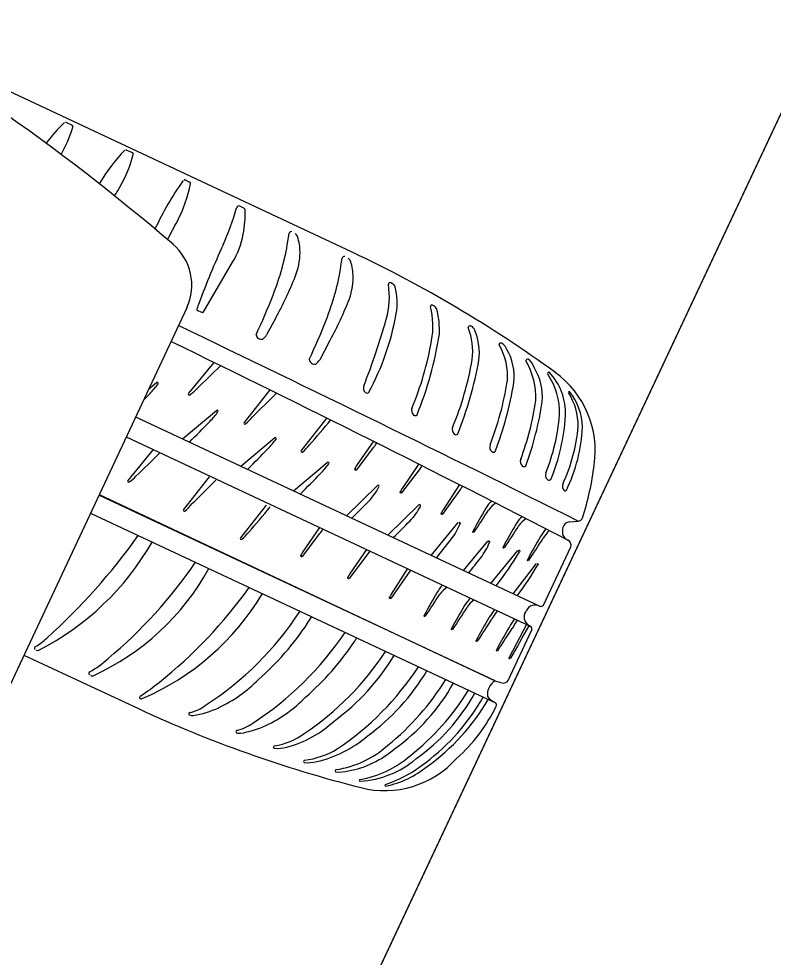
# Model space of a CAD drawing. Extents: x 14104283 to 14128447, y 8633203 to 8671666.
# Drawn here: x 14117738.16 to 14117742.85, y 8668599.84 to 8668605.67 of the extents above; entities that cross this region are included whole.
import ezdxf

# ---------------------------------------------------------------- set-up
doc = ezdxf.new("R2010")
doc.units = 0
for name, color, linetype in [('Cell', 7, 'Continuous'), ('Default', 7, 'Continuous'), ('Terrain', 7, 'Continuous')]:
    doc.layers.add(name, color=color, linetype=linetype)

msp = doc.modelspace()

# ---------------------------------------------------------------- linework, layer by layer
at = {"layer": 'Cell'}
for p, q in [((14117740.2353, 8668604.2231), (14117737.2638, 8668605.6153)), ((14117738.4592, 8668605.0287), (14117738.4946, 8668605.0114)), ((14117738.8334, 8668604.8573), (14117738.8695, 8668604.8414)), ((14117739.1967, 8668604.6724), (14117739.2244, 8668604.6589)), ((14117739.562, 8668604.497), (14117739.5364, 8668604.5095)), ((14117739.8346, 8668604.2901), (14117739.8421, 8668604.3409)), ((14117740.1645, 8668604.1355), (14117740.172, 8668604.1864)), ((14117739.3094, 8668603.8492), (14117739.4915, 8668604.16)), ((14117740.4856, 8668604.0273), (14117740.4737, 8668604.0336)), ((14117739.2066, 8668603.8778), (14117738.0169, 8668601.3383)), ((14117740.746, 8668603.8877), (14117740.7341, 8668603.894)), ((14117739.2749, 8668603.86), (14117739.2948, 8668603.8519)), ((14117739.2951, 8668603.8518), (14117739.304, 8668603.8477)), ((14117739.7606, 8668603.8159), (14117739.7028, 8668603.7093)), ((14117740.9815, 8668603.7587), (14117740.9695, 8668603.765)), ((14117739.6375, 8668603.7099), (14117739.6375, 8668603.7099)), ((14117739.6794, 8668603.6823), (14117739.6794, 8668603.6823)), ((14117740.0905, 8668603.6613), (14117740.0327, 8668603.5547)), ((14117741.1734, 8668603.6515), (14117741.1615, 8668603.6578)), ((14117739.3748, 8668603.5378), (14117739.2172, 8668603.3466)), ((14117739.9674, 8668603.5553), (14117739.9674, 8668603.5553)), ((14117740.0093, 8668603.5278), (14117740.0093, 8668603.5278)), ((14117741.3286, 8668603.5577), (14117741.3286, 8668603.5577)), ((14117738.9697, 8668603.3721), (14117739.0193, 8668603.4138)), ((14117739.7225, 8668603.3685), (14117739.5634, 8668603.1657)), ((14117739.1806, 8668603.0632), (14117739.391, 8668603.2397)), ((14117738.8889, 8668603.1998), (14117741.3992, 8668602.0238)), ((14117740.0767, 8668603.1938), (14117739.9175, 8668602.991)), ((14117738.8305, 8668603.075), (14117741.3404, 8668601.8992)), ((14117739.5419, 8668602.8939), (14117739.7522, 8668603.0704)), ((14117740.261, 8668602.8697), (14117740.3696, 8668603.0124)), ((14117740.3668, 8668603.0496), (14117740.2618, 8668602.8969)), ((14117738.9977, 8668602.9962), (14117738.8401, 8668602.805)), ((14117739.8694, 8668602.7405), (14117740.0797, 8668602.917)), ((14117740.6493, 8668602.9076), (14117740.5443, 8668602.7549)), ((14117739.3455, 8668602.8269), (14117739.1863, 8668602.6241)), ((14117740.5435, 8668602.7277), (14117740.6521, 8668602.8704)), ((14117740.1988, 8668602.5861), (14117740.3911, 8668602.7738)), ((14117740.9004, 8668602.7804), (14117740.7993, 8668602.6226)), ((14117740.7985, 8668602.5955), (14117740.9031, 8668602.7431)), ((14117739.6996, 8668602.6522), (14117739.5405, 8668602.4494)), ((14117740.4566, 8668602.4654), (14117740.6489, 8668602.653)), ((14117741.104, 8668602.6766), (14117741.104, 8668602.6766)), ((14117738.6089, 8668602.6021), (14117741.1257, 8668601.423)), ((14117740.7261, 8668602.3391), (14117740.8939, 8668602.5435)), ((14117741.2922, 8668602.5798), (14117741.2922, 8668602.5798)), ((14117741.5842, 8668602.5476), (14117741.6389, 8668602.5523)), ((14117739.926, 8668602.3323), (14117740.0346, 8668602.475)), ((14117740.0318, 8668602.5122), (14117739.9268, 8668602.3595)), ((14117741.437, 8668602.5052), (14117741.437, 8668602.5052)), ((14117740.9263, 8668602.2454), (14117741.0767, 8668602.4286)), ((14117740.3238, 8668602.3759), (14117740.2188, 8668602.2231)), ((14117741.0963, 8668602.1657), (14117741.2641, 8668602.3701)), ((14117741.4224, 8668602.0302), (14117741.5921, 8668602.3924)), ((14117740.5783, 8668602.2569), (14117740.4772, 8668602.0991)), ((14117741.2344, 8668602.101), (14117741.3802, 8668602.2885)), ((14117741.1286, 8668602.1506), (14117741.1286, 8668602.1506)), ((14117740.9693, 8668602.073), (14117740.9693, 8668602.073)), ((14117741.3527, 8668602.0284), (14117741.3527, 8668602.0284)), ((14117741.1186, 8668602.0031), (14117741.1186, 8668602.0031)), ((14117741.3174, 8668601.9099), (14117741.2098, 8668601.7052)), ((14117741.2423, 8668601.9452), (14117741.2423, 8668601.9452)), ((14117741.3075, 8668601.9318), (14117741.3075, 8668601.9318)), ((14117741.2034, 8668601.5628), (14117741.3507, 8668601.8771)), ((14117738.1958, 8668601.7203), (14117738.9067, 8668601.3872)), ((14117738.2705, 8668601.7512), (14117738.2705, 8668601.7512)), ((14117738.2877, 8668601.7506), (14117738.2877, 8668601.7506)), ((14117740.4951, 8668601.7184), (14117740.4951, 8668601.7184)), ((14117740.6991, 8668601.6229), (14117740.6991, 8668601.6229)), ((14117738.6096, 8668601.594), (14117738.6096, 8668601.594)), ((14117738.6261, 8668601.5921), (14117738.6261, 8668601.5921)), ((14117740.8636, 8668601.5458), (14117740.8636, 8668601.5458)), ((14117741.1233, 8668601.5601), (14117741.1233, 8668601.5601)), ((14117740.9964, 8668601.4836), (14117740.9964, 8668601.4836)), ((14117738.9131, 8668601.4518), (14117738.9131, 8668601.4518)), ((14117738.9214, 8668601.4674), (14117738.9214, 8668601.4674)), ((14117738.9296, 8668601.4499), (14117738.9296, 8668601.4499)), ((14117741.0799, 8668601.4444), (14117741.0799, 8668601.4444)), ((14117741.1257, 8668601.423), (14117741.1257, 8668601.423)), ((14117739.8281, 8668601.1472), (14117739.8281, 8668601.1472)), ((14117740.0152, 8668601.0582), (14117740.0152, 8668601.0582)), ((14117740.2111, 8668601.0001), (14117740.2111, 8668601.0001))]:
    msp.add_line(p, q, dxfattribs=at)
for points in [[(14117741.4585, 8668603.4771), (14117741.4585, 8668603.4771), (14117741.4585, 8668603.4771)], [(14117741.5852, 8668603.3567), (14117741.5852, 8668603.3567), (14117741.5852, 8668603.3567)], [(14117738.6626, 8668602.7166), (14117741.1233, 8668601.5601), (14117738.6612, 8668602.7137)], [(14117740.218, 8668602.1959), (14117740.3467, 8668602.3647), (14117740.3467, 8668602.3647)], [(14117740.4764, 8668602.072), (14117740.5987, 8668602.2466), (14117740.5987, 8668602.2466)], [(14117741.308, 8668601.9791), (14117741.3124, 8668601.9884), (14117741.3167, 8668601.9977)], [(14117740.2842, 8668600.9359), (14117740.2842, 8668600.9359), (14117740.2842, 8668600.9359)], [(14117740.4436, 8668600.9058), (14117740.4436, 8668600.9058), (14117740.4436, 8668600.9058)]]:
    msp.add_lwpolyline(points, dxfattribs=at)
for centre, radius, start, end in [((14117730.0494, 8668593.6783), 13.9477, 49.42516, 60.95889), ((14117739.2117, 8668604.231), 1.1044, 133.74365, 142.72892), ((14117737.6731, 8668605.2564), 0.8652, 330.502, 342.77138), ((14117738.4536, 8668605.0231), 0.00792, 44.56903, 133.74365), ((14117738.4905, 8668605.0029), 0.00943, 342.77138, 63.92496), ((14117739.6172, 8668604.0903), 1.1044, 136.03297, 149.68129), ((14117738.0389, 8668605.0533), 0.8652, 328.75318, 345.0607), ((14117738.828, 8668604.8515), 0.00792, 46.85835, 136.03297), ((14117738.8657, 8668604.8327), 0.00943, 345.0607, 66.21429), ((14117740.8267, 8668603.5149), 2.0069, 144.93849, 154.87323), ((14117738.3816, 8668604.8161), 0.8652, 332.50296, 348.81048), ((14117739.193, 8668604.6626), 0.0104, 69.16353, 150.20315), ((14117739.2211, 8668604.6501), 0.00943, 348.81048, 69.96407), ((14117735.1398, 8668606.8123), 4.2561, 328.24674, 328.75318), ((14117737.794, 8668605.0057), 1.7961, 335.80073, 343.58802), ((14117739.5319, 8668604.4948), 0.0154, 72.9333, 166.80826), ((14117738.8916, 8668604.4634), 0.6781, 349.10332, 2.0771), ((14117739.5563, 8668604.485), 0.0133, 12.8001, 64.34357), ((14117735.3738, 8668606.3817), 4.2561, 330.74545, 332.50296), ((14117739.8569, 8668604.3345), 0.0161, 84.54007, 156.33683), ((14117739.8585, 8668604.3073), 0.0388, 18.23817, 56.87394), ((14117739.014, 8668604.4398), 0.5535, 329.62836, 349.10332), ((14117738.5059, 8668604.4868), 1.3432, 344.32484, 351.57896), ((14117739.607, 8668604.2245), 0.3036, 359.73988, 18.23817), ((14117738.9047, 8668604.0192), 0.3333, 334.89759, 49.42516), ((14117744.9346, 8668601.7968), 6.0324, 155.80073, 159.51083), ((14117739.4971, 8668604.225), 0.4136, 337.85378, 359.73988), ((14117736.8453, 8668597.0654), 7.9199, 54.03551, 64.65673), ((14117740.1868, 8668604.1799), 0.0161, 84.54007, 156.33683), ((14117740.1884, 8668604.1528), 0.0388, 18.23817, 56.87394), ((14117739.9369, 8668604.0699), 0.3036, 359.73988, 18.23817), ((14117738.0403, 8668604.6174), 1.8268, 338.74709, 344.32484), ((14117738.8358, 8668604.3322), 1.3432, 344.32484, 351.57896), ((14117737.5171, 8668605.0308), 2.5513, 331.56276, 337.85378), ((14117739.827, 8668604.0704), 0.4136, 337.85378, 359.73988), ((14117739.962, 8668603.945), 0.5038, 344.06229, 8.91808), ((14117740.4695, 8668604.0246), 0.00986, 62.09642, 188.91808), ((14117740.4702, 8668603.9989), 0.0323, 14.97019, 61.39306), ((14117740.1301, 8668603.9079), 0.3844, 349.71426, 14.97019), ((14117736.1473, 8668605.3537), 3.8579, 334.78098, 338.74709), ((14117738.3702, 8668604.4629), 1.8268, 338.74709, 344.32484), ((14117741.2356, 8668603.1789), 2.0837, 159.51083, 160.63601), ((14117737.847, 8668604.8763), 2.5513, 331.56276, 337.85378), ((14117740.7299, 8668603.8851), 0.00986, 62.09642, 188.91808), ((14117740.2683, 8668603.7623), 0.4679, 349.22974, 15.02731), ((14117740.7048, 8668603.8425), 0.0612, 17.51462, 47.62911), ((14117739.277, 8668603.8673), 0.00755, 160.63601, 254.34009), ((14117739.3058, 8668603.8517), 0.00438, 245.71117, 324.90529), ((14117738.8795, 8668604.1349), 1.6553, 331.7943, 349.71426), ((14117740.1532, 8668603.7326), 0.6233, 358.26585, 11.87522), ((14117661.5283, 8668441.8696), 179.5456, 63.500801, 64.383267), ((14117736.4772, 8668605.1991), 3.8579, 334.78098, 338.74709), ((14117735.979, 8668605.0824), 4.6461, 338.67337, 344.06229), ((14117740.9654, 8668603.7561), 0.00986, 62.09642, 188.91808), ((14117740.9402, 8668603.7135), 0.0612, 17.51462, 47.62911), ((14117739.6721, 8668603.7169), 0.0353, 191.47395, 281.79401), ((14117739.6002, 8668603.7749), 0.1218, 310.55326, 327.42044), ((14117738.5428, 8668604.0627), 2.2605, 337.90625, 351.12155), ((14117740.5552, 8668603.6034), 0.428, 353.69648, 20.67318), ((14117740.6668, 8668603.5979), 0.3578, 352.77902, 21.99597), ((14117688.3445, 8668499.1743), 116.1721, 62.729092, 64.089198), ((14117738.7064, 8668604.0302), 2.0525, 337.73848, 350.02902), ((14117741.1573, 8668603.6489), 0.00986, 62.09642, 188.91808), ((14117740.816, 8668603.4538), 0.3839, 354.86617, 30.27164), ((14117741.0921, 8668603.5726), 0.1133, 26.62875, 44.15947), ((14117740.8985, 8668603.4493), 0.3425, 353.82307, 30.54791), ((14117740.002, 8668603.5624), 0.0353, 191.47395, 281.79401), ((14117739.9301, 8668603.6204), 0.1218, 310.55326, 327.42044), ((14117738.9591, 8668603.9118), 2.0525, 337.73848, 350.02902), ((14117738.7954, 8668603.9443), 2.2605, 337.90625, 350.02895), ((14117741.324, 8668603.549), 0.00986, 62.09642, 188.91808), ((14117740.9224, 8668603.3212), 0.4525, 357.41113, 30.00313), ((14117741.2586, 8668603.4698), 0.1124, 19.25268, 51.44108), ((14117732.8715, 8668610.0665), 9.2591, 313.6991, 314.98344), ((14117741.0636, 8668603.3232), 0.3527, 355.20571, 31.38992), ((14117741.4561, 8668603.4698), 0.00766, 71.73018, 213.07672), ((14117741.0911, 8668603.2251), 0.4318, 358.23112, 33.85904), ((14117741.1873, 8668603.221), 0.373, 357.69256, 43.35285), ((14117741.1439, 8668602.9898), 0.6003, 351.63919, 54.03551), ((14117739.0236, 8668603.4087), 0.00664, 323.49232, 129.99515), ((14117739.157, 8668603.7611), 2.0697, 339.17226, 350.50026), ((14117738.9929, 8668603.7929), 2.2781, 339.22588, 350.38557), ((14117738.5636, 8668603.7492), 0.579, 315.85901, 323.49232), ((14117739.0574, 8668603.5809), 0.2967, 304.67138, 315.3362), ((14117740.3416, 8668603.3792), 0.0372, 158.67337, 227.95247), ((14117740.327, 8668603.3631), 0.0155, 227.95247, 316.84336), ((14117741.5825, 8668603.3526), 0.00498, 56.50617, 201.18117), ((14117741.248, 8668603.1418), 0.3904, 359.7203, 32.35229), ((14117741.2937, 8668603.1267), 0.3713, 1.44314, 38.26751), ((14117732.3344, 8668609.7943), 9.2591, 315.49104, 315.85901), ((14117739.2223, 8668603.3423), 0.00664, 139.56296, 306.06579), ((14117733.2177, 8668609.8944), 9.2591, 313.6991, 315.00289), ((14117739.6362, 8668603.5497), 1.7559, 339.5503, 351.84984), ((14117739.4775, 8668603.5793), 1.9584, 339.57627, 351.61301), ((14117739.3952, 8668603.2346), 0.00664, 323.49232, 129.99515), ((14117740.6406, 8668603.2391), 0.0372, 158.67337, 227.95247), ((14117738.9352, 8668603.5751), 0.579, 315.85901, 323.49232), ((14117739.3302, 8668603.429), 0.3649, 311.56687, 321.18314), ((14117737.2739, 8668605.4596), 3.6314, 317.9107, 321.14654), ((14117740.626, 8668603.223), 0.0155, 227.95247, 316.84336), ((14117740.261, 8668603.3187), 1.2662, 338.35913, 355.15251), ((14117740.2782, 8668603.2929), 1.2847, 337.99547, 356.12161), ((14117732.7061, 8668609.6202), 9.2591, 314.73851, 315.85901), ((14117739.5684, 8668603.1614), 0.00664, 139.56296, 306.06579), ((14117740.8932, 8668603.1208), 0.0372, 158.67337, 227.95247), ((14117740.5439, 8668603.2402), 1.0991, 335.35582, 354.7682), ((14117740.6661, 8668603.1811), 0.9998, 334.16707, 357.41709), ((14117739.2965, 8668603.4058), 0.579, 315.85901, 323.49232), ((14117739.7565, 8668603.0653), 0.00664, 323.49232, 129.99515), ((14117740.8787, 8668603.1046), 0.0155, 227.95247, 316.84336), ((14117733.0674, 8668609.4509), 9.2591, 314.73851, 315.85901), ((14117739.6844, 8668603.2543), 0.3649, 311.56687, 321.18314), ((14117740.205, 8668603.1392), 0.2078, 322.36652, 331.28663), ((14117741.1261, 8668603.0117), 0.0372, 158.67337, 227.95247), ((14117732.4945, 8668609.5249), 9.2591, 313.6991, 314.98344), ((14117739.9226, 8668602.9867), 0.00664, 139.56296, 306.06579), ((14117741.1116, 8668602.9955), 0.0155, 227.95247, 316.84336), ((14117739.624, 8668603.2524), 0.579, 315.85901, 323.49232), ((14117740.084, 8668602.9119), 0.00664, 323.49232, 129.99515), ((14117740.7646, 8668602.6067), 0.5805, 150.00682, 152.28453), ((14117740.4875, 8668602.9972), 0.2078, 322.36652, 331.28663), ((14117741.3161, 8668602.9226), 0.0372, 158.67337, 227.95247), ((14117741.3016, 8668602.9065), 0.0155, 227.95247, 316.84336), ((14117740.1106, 8668603.0914), 1.6383, 341.51812, 353.37837), ((14117738.6803, 8668603.0394), 0.2967, 304.67138, 315.3362), ((14117733.3948, 8668609.2975), 9.2591, 314.73851, 315.85901), ((14117740.2561, 8668602.8736), 0.00625, 150.21929, 322.01365), ((14117741.4726, 8668602.8383), 0.0372, 158.67337, 227.95247), ((14117738.8452, 8668602.8007), 0.00664, 139.56296, 306.06579), ((14117732.8406, 8668609.3529), 9.2591, 313.6991, 315.00289), ((14117740.3953, 8668602.7687), 0.00664, 323.49232, 129.99515), ((14117740.7386, 8668602.87), 0.2078, 322.36652, 331.28663), ((14117741.4581, 8668602.8221), 0.0155, 227.95247, 316.84336), ((14117741.5775, 8668602.7683), 0.0372, 158.67337, 223.19567), ((14117740.0716, 8668602.9335), 0.3698, 315.64886, 332.85198), ((14117740.5386, 8668602.7316), 0.00625, 150.21929, 322.01365), ((14117741.0471, 8668602.4647), 0.5805, 150.00682, 152.28453), ((14117741.5572, 8668602.7504), 0.0101, 227.9872, 331.03563), ((14117738.9532, 8668602.8874), 0.3649, 311.56687, 321.18314), ((14117733.715, 8668609.1475), 9.2591, 314.73851, 315.64985), ((14117740.6531, 8668602.6479), 0.00664, 323.49232, 129.99515), ((14117741.1681, 8668602.5813), 0.1149, 123.9099, 153.92664), ((14117741.2277, 8668602.5108), 0.1833, 123.05527, 143.04347), ((14117736.4612, 8668603.9376), 2.5294, 328.06035, 328.12548), ((14117739.1914, 8668602.6198), 0.00664, 139.56296, 306.06579), ((14117736.8968, 8668604.9181), 3.6314, 317.9107, 321.14654), ((14117740.3294, 8668602.8127), 0.3698, 315.64886, 332.85198), ((14117740.7936, 8668602.5993), 0.00625, 150.21929, 322.01365), ((14117741.3021, 8668602.3324), 0.5805, 150.00682, 152.28453), ((14117743.4126, 8668601.2186), 2.7402, 148.95447, 152.42283), ((14117730.3708, 8668609.434), 12.6938, 326.79712, 327.53933), ((14117733.9728, 8668609.0267), 9.2591, 314.73851, 315.64985), ((14117740.5588, 8668602.6672), 0.3698, 321.95915, 339.16227), ((14117740.8987, 8668602.5389), 0.00664, 329.80261, 136.30544), ((14117743.6008, 8668601.1218), 2.7402, 148.95447, 152.42283), ((14117741.3563, 8668602.4845), 0.1149, 123.9099, 153.92664), ((14117741.416, 8668602.4141), 0.1833, 123.05527, 143.04347), ((14117741.5881, 8668602.5018), 0.0459, 94.89533, 166.55005), ((14117741.6364, 8668602.5817), 0.0296, 274.89533, 340.88337), ((14117739.3074, 8668602.7128), 0.3649, 311.56687, 321.18314), ((14117739.87, 8668602.6018), 0.2078, 322.36652, 331.28663), ((14117740.988, 8668602.4852), 0.00474, 155.71915, 330.0321), ((14117730.5591, 8668609.3372), 12.6938, 326.79712, 327.53933), ((14117744.7185, 8668600.2749), 3.9676, 145.79755, 146.63906), ((14117742.105, 8668601.9756), 0.8301, 141.29663, 145.48855), ((14117741.6591, 8668602.4849), 0.1189, 166.55005, 183.69582), ((14117741.583, 8668602.4799), 0.0426, 183.69582, 220.18204), ((14117737.5073, 8668603.2746), 1.7122, 297.11404, 330.15005), ((14117735.7887, 8668604.6729), 3.8209, 311.83636, 324.66491), ((14117739.5455, 8668602.4451), 0.00664, 139.56296, 306.06579), ((14117733.5578, 8668608.1448), 9.2591, 321.0488, 321.96014), ((14117740.7416, 8668602.5523), 0.3698, 321.95915, 339.16227), ((14117741.0815, 8668602.424), 0.00664, 329.80261, 136.30544), ((14117743.7523, 8668601.0436), 2.7402, 148.95447, 152.42283), ((14117730.7105, 8668609.259), 12.6938, 326.79712, 327.53933), ((14117741.6053, 8668602.4988), 0.0719, 220.18204, 244.5444), ((14117741.5613, 8668602.4038), 0.0328, 339.6471, 66.47712), ((14117740.4296, 8668602.0693), 0.5805, 150.00682, 152.28453), ((14117739.3257, 8668603.551), 2.2829, 322.15969, 328.61612), ((14117741.1763, 8668602.3884), 0.00474, 155.71915, 330.0321), ((14117741.2689, 8668602.3655), 0.00664, 329.80261, 136.30544), ((14117739.9211, 8668602.3362), 0.00625, 150.21929, 322.01365), ((14117733.7405, 8668608.0299), 9.2591, 321.21766, 321.96014), ((14117741.3277, 8668602.3102), 0.00474, 155.71915, 330.0321), ((14117737.9781, 8668603.0107), 1.5596, 294.55009, 331.13355), ((14117736.8488, 8668603.9449), 2.9221, 309.76917, 325.65702), ((14117739.7072, 8668603.2653), 1.9481, 322.8548, 329.68849), ((14117741.3837, 8668602.284), 0.00566, 339.93286, 128.05465), ((14117740.213, 8668602.1998), 0.00625, 150.21929, 322.01365), ((14117740.7215, 8668601.9329), 0.5805, 150.00682, 152.28453), ((14117737.1866, 8668603.8633), 2.9611, 308.63325, 324.41612), ((14117741.0841, 8668601.9145), 0.3761, 140.29656, 148.70794), ((14117740.9255, 8668601.989), 0.1833, 123.78117, 143.04347), ((14117738.304, 8668602.922), 1.5995, 293.02498, 329.14461), ((14117740.4715, 8668602.0758), 0.00625, 150.21929, 322.01365), ((14117740.98, 8668601.8089), 0.5805, 150.00682, 152.28453), ((14117743.1104, 8668600.6968), 2.7402, 148.95447, 152.42283), ((14117730.0686, 8668608.9122), 12.6938, 326.79712, 327.53933), ((14117741.1213, 8668601.9115), 0.2218, 133.24425, 148.51394), ((14117743.2798, 8668600.6142), 2.7402, 148.95447, 152.42283), ((14117730.238, 8668608.8296), 12.6938, 326.79712, 327.53933), ((14117741.0853, 8668601.9308), 0.1615, 125.36768, 147.91881), ((14117741.3672, 8668601.975), 0.0553, 105.16298, 155.75408), ((14117741.3688, 8668601.9536), 0.0765, 66.60732, 102.16466), ((14117741.4068, 8668602.0415), 0.0192, 246.60732, 324.19907), ((14117738.2317, 8668603.0912), 2.0066, 302.9843, 326.79245), ((14117737.6834, 8668603.3298), 2.6772, 328.16402, 329.18687), ((14117740.6858, 8668601.9633), 0.00474, 155.71915, 330.0321), ((14117743.4338, 8668600.5415), 2.7402, 148.95447, 152.42283), ((14117744.4, 8668599.7728), 3.9676, 145.79755, 146.63906), ((14117741.547, 8668601.6823), 0.5157, 142.72662, 149.52075), ((14117741.3577, 8668601.9549), 0.0553, 154.0411, 204.6322), ((14117738.5094, 8668602.878), 1.7379, 311.14159, 326.45366), ((14117730.3921, 8668608.7569), 12.6938, 326.79712, 327.53933), ((14117743.5593, 8668600.4827), 2.7402, 148.95447, 152.42283), ((14117742.0323, 8668601.4193), 0.9491, 146.35095, 149.8538), ((14117672.2027, 8668640.7395), 79.2933, 330.505299, 330.673126), ((14117742.6508, 8668601.0513), 1.6491, 147.51519, 149.62677), ((14117741.3752, 8668601.9673), 0.0765, 207.63051, 243.18785), ((14117741.3321, 8668601.8819), 0.0192, 345.5961, 63.18785), ((14117738.5345, 8668602.9719), 1.9937, 302.87426, 326.14546), ((14117740.8552, 8668601.8808), 0.00474, 155.71915, 330.0321), ((14117730.5175, 8668608.6981), 12.6938, 326.79712, 327.53933), ((14117738.1207, 8668602.0414), 0.3054, 298.37067, 315.1653), ((14117738.802, 8668602.7675), 1.7379, 311.14159, 326.45366), ((14117737.976, 8668603.2193), 2.6772, 328.16402, 328.66999), ((14117741.0093, 8668601.8081), 0.00474, 155.71915, 330.0321), ((14117738.2705, 8668601.764), 0.00986, 118.37067, 220.27688), ((14117738.2874, 8668601.7783), 0.032, 220.27688, 238.13366), ((14117738.2799, 8668601.7739), 0.0246, 247.64135, 288.62139), ((14117738.9476, 8668602.7165), 1.7834, 303.69515, 326.92764), ((14117739.3078, 8668602.4289), 1.3836, 306.17859, 329.10238), ((14117741.1348, 8668601.7493), 0.00474, 155.71915, 330.0321), ((14117738.3539, 8668602.0801), 0.5273, 298.33357, 313.68391), ((14117741.2146, 8668601.7025), 0.00559, 150.70395, 333.52802), ((14117738.6088, 8668601.6074), 0.00986, 118.33357, 225.8327), ((14117738.6417, 8668601.6413), 0.0571, 225.8327, 235.75889), ((14117739.1517, 8668602.6209), 1.7834, 303.69515, 326.92764), ((14117739.5118, 8668602.3334), 1.3836, 306.17859, 329.10238), ((14117738.6195, 8668601.607), 0.0163, 232.50709, 293.92573), ((14117738.2108, 8668602.5648), 1.3074, 302.92103, 309.09645), ((14117739.048, 8668602.1568), 0.8432, 295.12266, 315.83023), ((14117739.4436, 8668602.4125), 1.6108, 308.95705, 328.39519), ((14117739.7653, 8668602.1605), 1.2586, 305.59949, 330.76255), ((14117741.1699, 8668601.4774), 0.0949, 119.40852, 188.63659), ((14117741.4175, 8668602.4847), 0.9704, 252.34825, 254.99176), ((14117741.175, 8668601.5791), 0.0328, 254.61756, 330.14807), ((14117739.6172, 8668602.3311), 1.576, 308.3403, 328.25137), ((14117739.8982, 8668602.0983), 1.2586, 305.59949, 330.76255), ((14117738.9293, 8668601.4532), 0.0163, 119.26585, 184.8484), ((14117738.923, 8668601.4648), 0.0163, 232.50709, 293.92573), ((14117739.3406, 8668602.0462), 0.8432, 295.12266, 315.83023), ((14117739.8771, 8668602.1312), 1.351, 307.06162, 330.15649), ((14117739.9173, 8668602.1225), 1.3459, 305.60961, 329.74982), ((14117741.1824, 8668601.5441), 0.1337, 217.2636, 244.87973), ((14117742.2365, 8668608.5732), 7.9199, 245.13844, 255.75966), ((14117739.1701, 8668601.6139), 0.2571, 282.41354, 306.78963), ((14117739.1578, 8668601.9226), 0.5846, 278.82705, 295.12266), ((14117740.2215, 8668601.8328), 1.0038, 311.23704, 334.69165), ((14117741.1134, 8668601.411), 0.0171, 334.80809, 44.27634), ((14117739.227, 8668601.3554), 0.00765, 102.41354, 244.36258), ((14117739.2413, 8668601.385), 0.0405, 244.36258, 278.82705), ((14117739.6465, 8668601.8228), 0.6995, 285.04618, 313.11021), ((14117739.5197, 8668601.2448), 0.00765, 102.41354, 244.36258), ((14117739.4627, 8668601.5034), 0.2571, 282.41354, 306.78963), ((14117739.4504, 8668601.8121), 0.5846, 278.82705, 295.12266), ((14117739.5339, 8668601.2745), 0.0405, 244.36258, 278.82705), ((14117739.6748, 8668601.601), 0.4522, 279.77313, 305.44713), ((14117739.8438, 8668601.787), 0.7486, 283.23217, 310.35663), ((14117739.7532, 8668601.1479), 0.00765, 102.41354, 244.36258), ((14117739.7672, 8668601.4182), 0.2777, 266.42917, 282.67149), ((14117739.8742, 8668601.5764), 0.514, 277.2049, 301.27931), ((14117740.0406, 8668601.6251), 0.624, 278.66063, 311.78585), ((14117740.0981, 8668601.6053), 0.6156, 280.57491, 310.50125), ((14117740.1719, 8668601.5843), 0.6468, 279.82353, 310.83931), ((14117740.2484, 8668601.5267), 0.5919, 273.46974, 310.25153), ((14117740.4359, 8668601.4785), 0.6003, 255.75966, 318.15599), ((14117739.9403, 8668601.0589), 0.00765, 102.41354, 244.36258), ((14117739.9543, 8668601.3292), 0.2777, 266.42917, 282.67149), ((14117740.2043, 8668601.6493), 0.7698, 287.95823, 309.24949), ((14117740.3122, 8668601.5136), 0.6219, 282.19908, 308.69283), ((14117740.1362, 8668601.0008), 0.00765, 102.41354, 244.36258), ((14117740.1502, 8668601.271), 0.2777, 266.42917, 282.67149), ((14117740.2839, 8668600.9416), 0.00572, 106.7329, 272.91611), ((14117740.4433, 8668600.9115), 0.00572, 106.7329, 272.91611)]:
    msp.add_arc(centre, radius, start, end, dxfattribs=at)
at = {"layer": 'Default'}
msp.add_lwpolyline([(14117726.8629, 8668570.9517), (14117747.2764, 8668614.4053), (14117750.2644, 8668612.928), (14117729.851, 8668569.4744)], close=True, dxfattribs=at)
at = {"layer": 'Terrain'}
msp.add_line((14117716.0438, 8668547.9213), (14117788.4775, 8668702.109), dxfattribs=at)

doc.saveas('drawing.dxf')
